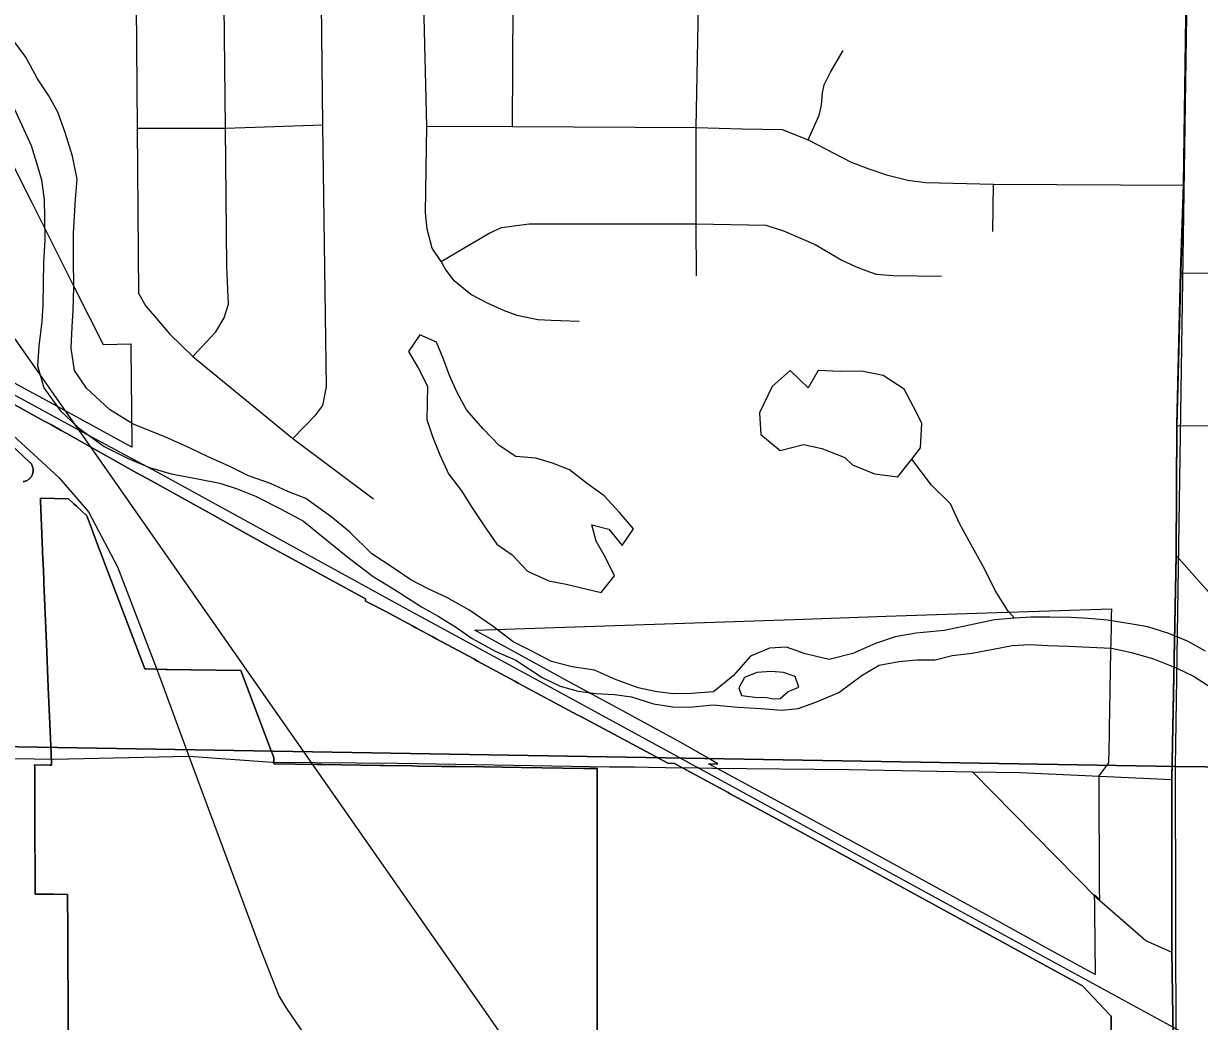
# Model space of a CAD drawing. Extents: x 0 to 34, y 0 to 22.
# Drawn here: x 2.355 to 3.043, y 19.364 to 19.947 of the extents above; entities that cross this region are included whole.
import ezdxf

# ---------------------------------------------------------------- set-up
doc = ezdxf.new("R2010")
doc.units = 0
for name, color, linetype in [('Default', 7, 'Continuous'), ('GM_X_City_Street', 7, 'Continuous'), ('GM_X_Corporation', 7, 'Continuous'), ('GM_X_County_Road', 7, 'Continuous'), ('GM_X_Minor_Lake', 7, 'Continuous'), ('GM_X_Minor_River', 7, 'Continuous'), ('GM_X_Rail_Line', 7, 'Continuous'), ('GM_X_Section', 7, 'Continuous'), ('GM_X_State_Route', 7, 'Continuous'), ('GM_X_Township_Road', 7, 'Continuous')]:
    doc.layers.add(name, color=color, linetype=linetype)

msp = doc.modelspace()

# ---------------------------------------------------------------- linework, layer by layer
at = {"layer": 'Default'}
for points in [[(2.1, 20.51749), (2.1, 19.52883), (3.02863, 19.51298), (3.04368, 20.50725)], [(2.1, 19.52883), (2.1, 18.51562), (3.03099, 18.49904), (3.02863, 19.51298)]]:
    msp.add_lwpolyline(points, close=True, dxfattribs=at)
at = {"layer": 'GM_X_City_Street'}
for p, q in [((2.92182, 19.82572), (2.92221, 19.85341)), ((3.02958, 19.71235), (3.26913, 19.71145)), ((2.98289, 19.43588), (2.91, 19.51002))]:
    msp.add_line(p, q, dxfattribs=at)
for points in [[(2.59951, 19.80823), (2.59411, 19.81607), (2.59132, 19.82706), (2.59027, 19.83664), (2.59114, 19.88719), (2.5894, 19.95901), (2.58958, 20.01408), (2.5887, 20.06917), (2.588, 20.12372), (2.58644, 20.18003), (2.58452, 20.23179), (2.58382, 20.28949), (2.58521, 20.34457), (2.58521, 20.39895), (2.58557, 20.42789), (2.58591, 20.45461), (2.58661, 20.51052), (2.58611, 20.56803), (2.58611, 20.62812), (2.58611, 20.68034), (2.58748, 20.77073), (2.58748, 20.77323), (2.58748, 20.9)], [(2.74868, 19.79988), (2.74847, 19.83027), (2.74846, 19.88649), (2.74986, 19.95787), (2.75026, 20.013), (2.75152, 20.0672), (2.75167, 20.12267), (2.75295, 20.17953), (2.75295, 20.22645), (2.7542, 20.28792), (2.7542, 20.34325), (2.75576, 20.3978), (2.75654, 20.45391), (2.75674, 20.50924), (2.75692, 20.56758), (2.76263, 20.62661), (2.76928, 20.67627), (2.77538, 20.69933), (2.79023, 20.74551), (2.80735, 20.78205), (2.81129, 20.80325), (2.81327, 20.82946), (2.81229, 20.88871), (2.81234, 20.9)], [(2.42276, 19.78933), (2.42199, 19.88619), (2.4214, 19.95809), (2.41574, 20.07544), (2.41603, 20.12594), (2.41732, 20.17993), (2.41732, 20.23609)], [(2.51285, 19.70473), (2.52617, 19.71868), (2.53025, 19.72402), (2.53245, 19.735), (2.53025, 19.88798), (2.52962, 19.95874), (2.52869, 20.07447), (2.52986, 20.12381), (2.53072, 20.17864), (2.53158, 20.23348)], [(2.45427, 19.75275), (2.46781, 19.7671), (2.47267, 19.7752), (2.4751, 19.78331), (2.47429, 19.8052), (2.47339, 19.88619), (2.47266, 19.95799), (2.47094, 20.07378)], [(2.64107, 19.8871), (2.64155, 19.95868), (2.64332, 20.01322)], [(2.81387, 19.87927), (2.8204, 19.89376), (2.82171, 19.89963), (2.82236, 19.9068), (2.82334, 19.91136), (2.82693, 19.91886), (2.83443, 19.93157)], [(2.42199, 19.88619), (2.47339, 19.88619), (2.53025, 19.88798)], [(2.59114, 19.88719), (2.64107, 19.8871), (2.74846, 19.88649), (2.77531, 19.88572), (2.79882, 19.88529), (2.81387, 19.87927), (2.82891, 19.87144), (2.839, 19.86617), (2.84939, 19.86241), (2.85977, 19.8588), (2.87227, 19.85579), (2.88264, 19.85436), (2.92221, 19.85341), (3.03344, 19.85278)], [(2.59951, 19.80823), (2.61754, 19.81892), (2.62796, 19.82494), (2.63478, 19.82815), (2.65082, 19.83015), (2.74847, 19.83027), (2.78916, 19.82935), (2.79959, 19.82614), (2.81803, 19.81812), (2.83367, 19.8089), (2.84168, 19.80529), (2.8477, 19.80289), (2.85371, 19.80088), (2.86374, 19.80008), (2.89181, 19.79968)], [(3.03183, 19.8015), (3.0845, 19.80125), (3.09314, 19.80125), (3.09938, 19.80173), (3.10994, 19.80414), (3.1181, 19.80557), (3.12242, 19.80653), (3.12962, 19.80798), (3.13778, 19.80845), (3.19875, 19.80845), (3.20835, 19.80845), (3.21699, 19.80893), (3.23811, 19.81182), (3.25971, 19.81805), (3.27032, 19.82146)], [(2.68009, 19.77321), (2.66935, 19.77345), (2.66374, 19.7737), (2.65593, 19.77419), (2.64396, 19.77663), (2.6364, 19.77931), (2.62688, 19.7837), (2.61687, 19.78883), (2.6071, 19.79689), (2.60198, 19.80372), (2.59951, 19.80823)], [(2.42276, 19.78933), (2.42678, 19.78205), (2.43192, 19.77631), (2.44097, 19.76574), (2.45427, 19.75275), (2.51285, 19.70473), (2.55997, 19.6694)], [(3.02919, 19.63615), (3.04114, 19.62269), (3.07457, 19.58541), (3.1025, 19.54989), (3.11737, 19.5338), (3.13225, 19.52075), (3.14287, 19.51589), (3.1538, 19.51225), (3.17536, 19.50982), (3.25034, 19.51012)], [(3.02669, 19.40438), (3.01124, 19.41118), (2.98289, 19.43588)]]:
    msp.add_lwpolyline(points, dxfattribs=at)
at = {"layer": 'GM_X_Corporation'}
msp.add_lwpolyline([(2.62093, 19.59177), (2.61913, 19.59275), (2.61936, 19.59276), (2.80582, 19.59904), (2.85945, 19.60085), (2.91839, 19.60284), (2.99115, 19.60529), (2.99108, 19.60119), (2.99099, 19.59643), (2.99093, 19.59299), (2.99082, 19.58742), (2.9908, 19.58612), (2.99069, 19.5804), (2.98985, 19.5351), (2.98978, 19.53111), (2.98948, 19.51512), (2.98661, 19.51138), (2.98375, 19.50763), (2.98377, 19.50414), (2.98389, 19.47884), (2.98394, 19.46917), (2.98408, 19.44053), (2.9841, 19.43623), (2.98411, 19.43535), (2.98117, 19.43806), (2.98123, 19.43286), (2.98128, 19.42838), (2.98168, 19.39154), (2.96669, 19.39975), (2.95312, 19.40717), (2.9263, 19.42184), (2.91993, 19.42533), (2.901, 19.43569), (2.84728, 19.46507), (2.82391, 19.47774), (2.76291, 19.5108), (2.75573, 19.5147), (2.75687, 19.51468), (2.76118, 19.51462), (2.75444, 19.5185), (2.73988, 19.52689), (2.70447, 19.54617), (2.67533, 19.56203), (2.65715, 19.57197)], close=True, dxfattribs=at)
at = {"layer": 'GM_X_County_Road'}
for p, q in [((2.43491, 19.56562), (2.45194, 19.51919)), ((2.72059, 19.51269), (2.73052, 19.51258)), ((2.73052, 19.51258), (2.75039, 19.51236)), ((2.98427, 19.50738), (3.02669, 19.50546))]:
    msp.add_line(p, q, dxfattribs=at)
for points in [[(3.02919, 19.63615), (3.02958, 19.71235), (3.03183, 19.8015), (3.03344, 19.85278), (3.03558, 20.00681), (3.03646, 20.06413), (3.0373, 20.11865), (3.03774, 20.17455), (3.0381, 20.21901), (3.03891, 20.28775), (3.0395, 20.34198), (3.03994, 20.39781), (3.04025, 20.42466), (3.04055, 20.45152), (3.04141, 20.50658)], [(2.3111, 19.74118), (2.34447, 19.71094), (2.37594, 19.68194), (2.39338, 19.66184), (2.41029, 19.62975), (2.4332, 19.57026), (2.43491, 19.56562)], [(3.02936, 19.22884), (3.02669, 19.40438), (3.02669, 19.50546), (3.02919, 19.63615)], [(2.30471, 19.5185), (2.373, 19.51738), (2.45194, 19.51919), (2.50079, 19.51569), (2.50179, 19.51568)], [(2.45194, 19.51919), (2.49388, 19.40635), (2.50468, 19.37914)], [(2.50179, 19.51568), (2.57441, 19.51509), (2.69775, 19.51295), (2.71238, 19.51287), (2.72059, 19.51269)], [(2.75039, 19.51236), (2.75797, 19.51212), (2.83779, 19.51138), (2.91, 19.51002), (2.9376, 19.50949), (2.98427, 19.50738)], [(2.50468, 19.37914), (2.50867, 19.37231), (2.51483, 19.36302), (2.52516, 19.34852), (2.54294, 19.32817), (2.56261, 19.31107), (2.57559, 19.30121), (2.59503, 19.28936), (2.61314, 19.28035), (2.63333, 19.27201), (2.6558, 19.26556), (2.6867, 19.25968), (2.79553, 19.24926), (2.85242, 19.24357), (2.95349, 19.23583), (3.02936, 19.22884)]]:
    msp.add_lwpolyline(points, dxfattribs=at)
at = {"layer": 'GM_X_Minor_Lake'}
for points in [[(2.64307, 19.69414), (2.63332, 19.70076), (2.624, 19.71042), (2.61432, 19.7216), (2.60879, 19.73157), (2.60441, 19.74152), (2.60077, 19.75108), (2.59677, 19.76102), (2.58698, 19.76537), (2.58037, 19.7556), (2.58627, 19.74562), (2.59141, 19.73528), (2.59109, 19.7159), (2.59434, 19.70597), (2.59871, 19.69526), (2.60384, 19.68416), (2.61126, 19.67415), (2.61754, 19.66417), (2.62458, 19.6538), (2.63199, 19.64303), (2.64098, 19.63681)], [(2.87962, 19.69925), (2.88029, 19.71369), (2.87554, 19.72329), (2.87006, 19.73366), (2.85768, 19.74151), (2.8452, 19.74403), (2.83266, 19.74389), (2.81976, 19.74452), (2.81386, 19.73437), (2.80343, 19.74446), (2.79299, 19.73515), (2.78546, 19.71971), (2.78634, 19.70714), (2.79755, 19.69779), (2.81129, 19.70133), (2.82188, 19.69884), (2.83545, 19.69364)], [(2.87449, 19.69273), (2.87962, 19.69925)], [(2.64098, 19.63681), (2.64993, 19.62716), (2.66235, 19.62163), (2.67256, 19.61957), (2.69296, 19.61467), (2.7007, 19.62442), (2.69557, 19.63514), (2.69004, 19.64473), (2.68754, 19.65427), (2.69736, 19.65183), (2.70517, 19.6422), (2.71178, 19.65197), (2.70359, 19.6616), (2.69465, 19.67125), (2.6849, 19.67825), (2.67442, 19.6864), (2.66462, 19.69037), (2.65481, 19.69319), (2.64307, 19.69414)], [(2.83545, 19.69364), (2.83992, 19.68937), (2.85273, 19.68417), (2.86636, 19.68239), (2.87449, 19.69273)], [(2.80628, 19.56566), (2.79949, 19.56807), (2.79228, 19.56859), (2.78391, 19.56799), (2.77664, 19.56509), (2.77348, 19.55907), (2.77491, 19.55447), (2.78286, 19.55356), (2.7897, 19.55343), (2.79348, 19.55259), (2.79766, 19.55289)], [(2.79766, 19.55289), (2.8023, 19.55699), (2.80613, 19.55843), (2.80843, 19.55953), (2.80628, 19.56566)]]:
    msp.add_lwpolyline(points, dxfattribs=at)
at = {"layer": 'GM_X_Minor_River'}
for points in [[(2.9775, 19.59961), (2.96764, 19.60018), (2.95511, 19.60042), (2.94409, 19.60026), (2.93458, 19.59968), (2.92279, 19.59877), (2.90829, 19.59563), (2.89342, 19.59249), (2.87705, 19.59091), (2.86486, 19.58886), (2.85338, 19.5849), (2.83997, 19.57907), (2.82623, 19.57554), (2.81224, 19.57885), (2.80131, 19.58287), (2.79142, 19.5823), (2.78031, 19.57757), (2.7702, 19.56597), (2.75862, 19.55669), (2.74569, 19.5558), (2.73467, 19.55563), (2.72444, 19.55697), (2.71461, 19.55906), (2.70141, 19.56388), (2.68899, 19.56945), (2.67611, 19.57122), (2.66402, 19.5745), (2.65161, 19.58082), (2.64146, 19.58596), (2.62987, 19.59493), (2.61564, 19.60472), (2.60287, 19.61181), (2.59196, 19.61696), (2.5818, 19.6221), (2.57206, 19.62876), (2.55894, 19.63738), (2.54591, 19.65018), (2.53507, 19.65914), (2.52047, 19.66969), (2.50992, 19.6737), (2.49976, 19.67846), (2.48693, 19.68289), (2.47603, 19.68843), (2.46323, 19.694), (2.4527, 19.69915), (2.43764, 19.7059), (2.41956, 19.7131), (2.40568, 19.72174), (2.39226, 19.73417), (2.38525, 19.74457), (2.38323, 19.75754), (2.38386, 19.77008), (2.38444, 19.77958), (2.38471, 19.79326), (2.38466, 19.80962), (2.38459, 19.82483), (2.38575, 19.84459), (2.38675, 19.85636), (2.38398, 19.86972), (2.3797, 19.8835), (2.37538, 19.89537), (2.37025, 19.90498), (2.36362, 19.915), (2.35666, 19.92768), (2.34889, 19.9381)], [(2.34888, 19.89969), (2.35979, 19.8759), (2.36301, 19.86595), (2.36585, 19.856), (2.36751, 19.84418), (2.36768, 19.83391), (2.36779, 19.82059), (2.36715, 19.80767), (2.36665, 19.78296), (2.36607, 19.77309), (2.36426, 19.75867), (2.36365, 19.74727), (2.36719, 19.73427), (2.3768, 19.72115), (2.38761, 19.71106), (2.40258, 19.70012), (2.41649, 19.693), (2.42892, 19.68782), (2.44176, 19.68415), (2.45728, 19.68118), (2.47014, 19.67865), (2.48033, 19.67541), (2.49087, 19.67103), (2.50591, 19.66351), (2.51907, 19.65641), (2.53476, 19.64355), (2.54597, 19.63459), (2.55981, 19.62405), (2.5722, 19.61659), (2.58794, 19.60639), (2.59771, 19.60088), (2.60784, 19.5946), (2.61758, 19.58794), (2.6311, 19.58046), (2.64315, 19.57528), (2.65852, 19.56509), (2.66905, 19.55995), (2.67962, 19.55708), (2.68985, 19.55574), (2.70085, 19.55515), (2.7107, 19.55381), (2.72353, 19.54976), (2.73489, 19.54802), (2.74476, 19.54783), (2.75846, 19.54909), (2.77287, 19.54767), (2.78653, 19.54702), (2.79828, 19.54603), (2.80818, 19.54698), (2.81851, 19.55059), (2.83192, 19.55641), (2.84541, 19.56642), (2.85541, 19.57231), (2.86684, 19.57437), (2.8775, 19.57531), (2.88814, 19.57548), (2.89806, 19.57795), (2.90986, 19.57924), (2.92207, 19.58167), (2.93312, 19.58374), (2.94339, 19.5843), (2.95401, 19.58371), (2.96616, 19.58348), (2.9783, 19.58286), (2.9912, 19.58223), (3.00292, 19.57972), (3.01577, 19.57605), (3.02933, 19.57046), (3.03949, 19.56571), (3.04961, 19.55904)], [(2.93458, 19.59968), (2.93087, 19.60394), (2.92313, 19.61588), (2.91693, 19.62855), (2.90997, 19.64123), (2.90265, 19.65468), (2.89719, 19.66658), (2.88601, 19.67745), (2.87449, 19.69273)], [(3.04624, 19.58041), (3.03572, 19.58631), (3.0248, 19.59071), (3.01235, 19.59475), (3.00213, 19.59647), (2.98887, 19.59863), (2.9775, 19.59961)]]:
    msp.add_lwpolyline(points, dxfattribs=at)
at = {"layer": 'GM_X_Rail_Line'}
for p, q in [((2.1, 20.12019), (2.3869, 19.71055)), ((2.3869, 19.71055), (2.38979, 19.70642))]:
    msp.add_line(p, q, dxfattribs=at)
for points in [[(4.43224, 18.5911), (4.35401, 18.63374), (4.03896, 18.80642), (3.93636, 18.86252), (3.55446, 19.07184), (3.44627, 19.13121), (3.32905, 19.19548), (3.23414, 19.24733), (3.176, 19.27923), (3.12462, 19.30736), (3.02751, 19.36047), (2.90102, 19.42945), (2.74452, 19.51493), (2.65716, 19.56269), (2.57906, 19.60512), (2.43608, 19.68368), (2.39019, 19.70835), (2.24327, 19.78828)], [(2.38979, 19.70642), (2.70747, 19.25227), (2.73877, 19.20427), (2.76499, 19.15627), (2.84522, 18.96957), (3.19576, 18.2158), (3.25099, 18.10144), (3.28001, 18.04099), (3.32836, 17.99747), (3.36946, 17.95879), (3.44441, 17.92253), (3.72704, 17.80395), (4.02347, 17.68367)]]:
    msp.add_lwpolyline(points, dxfattribs=at)
at = {"layer": 'GM_X_Section'}
for points in [[(3.04368, 20.50725), (4.04262, 20.49916), (4.05087, 19.50181), (3.02863, 19.51298)], [(3.02863, 19.51298), (4.05087, 19.50181), (4.05276, 18.48869), (3.03099, 18.49904)]]:
    msp.add_lwpolyline(points, close=True, dxfattribs=at)
at = {"layer": 'GM_X_State_Route'}
for points in [[(2.33228, 19.89829), (2.36002, 19.84303), (2.36584, 19.83145), (2.37542, 19.81234), (2.38168, 19.79987), (2.38525, 19.79277), (2.40185, 19.75971), (2.41805, 19.7601), (2.41808, 19.75774), (2.41848, 19.72101), (2.41852, 19.71753), (2.41865, 19.70487), (2.41871, 19.69968), (2.37956, 19.72103), (2.36416, 19.72941), (2.3586, 19.73244), (2.34003, 19.74254)], [(2.3551, 19.67955), (2.35557, 19.67961), (2.35598, 19.6797), (2.35638, 19.67981), (2.35677, 19.67994), (2.35718, 19.68011), (2.35755, 19.6803), (2.35794, 19.68053), (2.35832, 19.68078), (2.35861, 19.68101), (2.3589, 19.68126), (2.35914, 19.68149), (2.35934, 19.68171), (2.35959, 19.68201), (2.35982, 19.68231), (2.36001, 19.68259), (2.36017, 19.68285), (2.36035, 19.6832), (2.36051, 19.68355), (2.36066, 19.68393), (2.36082, 19.68444), (2.36093, 19.68497), (2.36101, 19.68553), (2.36104, 19.68601), (2.36103, 19.68647), (2.361, 19.68688), (2.36094, 19.6873), (2.36084, 19.68776), (2.36069, 19.68825), (2.36053, 19.68867), (2.36035, 19.68909), (2.36017, 19.68942), (2.35999, 19.68971), (2.35979, 19.69001), (2.35957, 19.6903), (2.35927, 19.69065), (2.35895, 19.69097), (2.28659, 19.75916)], [(2.28659, 19.75916), (2.35895, 19.69097), (2.35927, 19.69065), (2.35957, 19.6903), (2.35979, 19.69001), (2.35999, 19.68971), (2.36017, 19.68942), (2.36035, 19.68909), (2.36053, 19.68867), (2.36069, 19.68825), (2.36084, 19.68776), (2.36094, 19.6873), (2.361, 19.68688), (2.36103, 19.68647), (2.36104, 19.68601), (2.36101, 19.68553), (2.36093, 19.68497), (2.36082, 19.68444), (2.36066, 19.68393), (2.36051, 19.68355), (2.36035, 19.6832), (2.36017, 19.68285), (2.36001, 19.68259), (2.35982, 19.68231), (2.35959, 19.68201), (2.35934, 19.68171), (2.35914, 19.68149), (2.3589, 19.68126), (2.35861, 19.68101), (2.35832, 19.68078), (2.35794, 19.68053), (2.35755, 19.6803), (2.35718, 19.68011), (2.35677, 19.67994), (2.35638, 19.67981), (2.35598, 19.6797), (2.35557, 19.67961), (2.3551, 19.67955)], [(2.32552, 19.73798), (2.36743, 19.71495), (2.37127, 19.71284), (2.37742, 19.70947), (2.38065, 19.7077), (2.38974, 19.70257), (2.42143, 19.68478), (2.42971, 19.68016), (2.46555, 19.66025), (2.48292, 19.65066), (2.49885, 19.6419), (2.52556, 19.62729), (2.55534, 19.61112), (2.55534, 19.61017), (2.55534, 19.60973), (2.55798, 19.60836), (2.56671, 19.60383), (2.56926, 19.60246), (2.58262, 19.59526), (2.58505, 19.59395), (2.59455, 19.58882), (2.5969, 19.58755), (2.61851, 19.5759), (2.62069, 19.57472), (2.64256, 19.5629), (2.64456, 19.56182), (2.67931, 19.54312), (2.68104, 19.5422), (2.72479, 19.51893), (2.73195, 19.51504), (2.73573, 19.51487), (2.7427, 19.5111), (2.76717, 19.49783), (2.76801, 19.49738), (2.80556, 19.47702), (2.80953, 19.47487), (2.8428, 19.45684), (2.97419, 19.38495), (2.97436, 19.38478), (2.9901, 19.36804), (2.99095, 19.36713), (2.991, 19.36707), (2.99121, 19.24447)], [(2.99121, 19.24447), (2.991, 19.36707), (2.9901, 19.36804), (2.97436, 19.38478), (2.97419, 19.38495), (2.8428, 19.45684), (2.80953, 19.47487), (2.80556, 19.47702), (2.76801, 19.49738), (2.76717, 19.49783), (2.7427, 19.5111), (2.73573, 19.51487), (2.73195, 19.51504), (2.72479, 19.51893), (2.68104, 19.5422), (2.67931, 19.54312), (2.64456, 19.56182), (2.64256, 19.5629), (2.62069, 19.57472), (2.61851, 19.5759), (2.5969, 19.58755), (2.59455, 19.58882), (2.58505, 19.59395), (2.58262, 19.59526), (2.56926, 19.60246), (2.56671, 19.60383), (2.55798, 19.60836), (2.55534, 19.60973), (2.55534, 19.61017), (2.55534, 19.61112), (2.52556, 19.62729), (2.49885, 19.6419), (2.48292, 19.65066), (2.46555, 19.66025), (2.42971, 19.68016), (2.42143, 19.68478), (2.38974, 19.70257), (2.38065, 19.7077), (2.37742, 19.70947), (2.37127, 19.71284), (2.36743, 19.71495), (2.32552, 19.73798)], [(2.69065, 19.29284), (2.69063, 19.37613), (2.69063, 19.39104), (2.69062, 19.42062), (2.6906, 19.51184), (2.68379, 19.51194), (2.68272, 19.51196), (2.64648, 19.51248), (2.62416, 19.5128), (2.60819, 19.51303), (2.5996, 19.51315), (2.58537, 19.51336), (2.58254, 19.5134), (2.56644, 19.51363), (2.5636, 19.51367), (2.5412, 19.51399), (2.52963, 19.51416), (2.52705, 19.5142), (2.50164, 19.51456), (2.5017, 19.51819), (2.50109, 19.51981), (2.5002, 19.52216), (2.48243, 19.56914), (2.45332, 19.56961), (2.43927, 19.56984), (2.43844, 19.56985), (2.43233, 19.56995), (2.42704, 19.57007), (2.4262, 19.57009), (2.3981, 19.64443), (2.39425, 19.65459), (2.39239, 19.6595), (2.38632, 19.66522), (2.38486, 19.66659), (2.38175, 19.66952), (2.36522, 19.66983), (2.36528, 19.66824), (2.36611, 19.64881), (2.36673, 19.63412), (2.36682, 19.63198), (2.36722, 19.62235), (2.36731, 19.6202), (2.3688, 19.58495), (2.36989, 19.55931), (2.37133, 19.52522), (2.37151, 19.52086), (2.3718, 19.51387), (2.37079, 19.51388), (2.3619, 19.51396), (2.36192, 19.51207), (2.36202, 19.48316), (2.36203, 19.48176), (2.36206, 19.47118), (2.36207, 19.46985), (2.36212, 19.45414), (2.36212, 19.4528), (2.36217, 19.43956), (2.36217, 19.43848), (2.37285, 19.43839), (2.38111, 19.43833), (2.38112, 19.43715), (2.38124, 19.41838), (2.38125, 19.41751), (2.38129, 19.41175), (2.38129, 19.41089), (2.38137, 19.40032), (2.38153, 19.3765), (2.38176, 19.34205)], [(2.38176, 19.34205), (2.38153, 19.3765), (2.38137, 19.40032), (2.38129, 19.41089), (2.38129, 19.41175), (2.38125, 19.41751), (2.38124, 19.41838), (2.38112, 19.43715), (2.38111, 19.43833), (2.37285, 19.43839), (2.36217, 19.43848), (2.36217, 19.43955), (2.36212, 19.45414), (2.36206, 19.47118), (2.36202, 19.48316), (2.36192, 19.51207), (2.3619, 19.51396), (2.37079, 19.51388), (2.3718, 19.51387), (2.37151, 19.52086), (2.37133, 19.52522), (2.36989, 19.55931), (2.3688, 19.58495), (2.36731, 19.6202), (2.36722, 19.62235), (2.36682, 19.63198), (2.36673, 19.63412), (2.36611, 19.64881), (2.36528, 19.66824), (2.36522, 19.66983), (2.38175, 19.66952), (2.38486, 19.66659), (2.38632, 19.66522), (2.39239, 19.6595), (2.39425, 19.65459), (2.3981, 19.64443), (2.4262, 19.57009), (2.42704, 19.57007), (2.43233, 19.56995), (2.43844, 19.56985), (2.43927, 19.56984), (2.45332, 19.56961), (2.48243, 19.56914), (2.5002, 19.52216), (2.50109, 19.51981), (2.5017, 19.51819), (2.50164, 19.51456), (2.52705, 19.5142), (2.52963, 19.51416), (2.5412, 19.51399), (2.5636, 19.51367), (2.56644, 19.51363), (2.58254, 19.5134), (2.58537, 19.51336), (2.5996, 19.51315), (2.60819, 19.51303), (2.62416, 19.5128), (2.64648, 19.51248), (2.68272, 19.51196), (2.68379, 19.51194), (2.6906, 19.51184), (2.6906, 19.50995), (2.69062, 19.42062), (2.69063, 19.39104), (2.69063, 19.37613), (2.69065, 19.29284)]]:
    msp.add_lwpolyline(points, dxfattribs=at)
msp.add_lwpolyline([(2.73988, 19.52689), (2.70447, 19.54617), (2.67533, 19.56203), (2.65715, 19.57197), (2.62093, 19.59177), (2.61913, 19.59275), (2.61936, 19.59276), (2.80582, 19.59904), (2.85945, 19.60085), (2.91839, 19.60284), (2.99115, 19.60529), (2.99108, 19.60119), (2.99099, 19.59643), (2.99093, 19.59299), (2.99082, 19.58742), (2.9908, 19.58612), (2.99069, 19.5804), (2.98985, 19.5351), (2.98978, 19.53111), (2.98948, 19.51512), (2.98661, 19.51138), (2.98375, 19.50763), (2.98377, 19.50414), (2.98389, 19.47884), (2.98394, 19.46917), (2.98408, 19.44053), (2.9841, 19.43623), (2.98411, 19.43535), (2.98117, 19.43806), (2.98123, 19.43286), (2.98128, 19.42838), (2.98168, 19.39154), (2.96669, 19.39975), (2.95312, 19.40717), (2.9263, 19.42184), (2.91993, 19.42533), (2.901, 19.43569), (2.84728, 19.46507), (2.82391, 19.47774), (2.76291, 19.5108), (2.75573, 19.5147), (2.75687, 19.51468), (2.76118, 19.51462), (2.75444, 19.5185)], close=True, dxfattribs=at)
at = {"layer": 'GM_X_Township_Road'}
for points in [[(7.58449, 20.9), (3.04782, 20.9), (3.04477, 20.82381), (3.04555, 20.80382), (3.04275, 20.63346), (3.04204, 20.57671), (3.04118, 20.50711), (3.04032, 20.45205), (3.04002, 20.42519), (3.03971, 20.39834), (3.03926, 20.34251), (3.03868, 20.28829), (3.03787, 20.21954), (3.03751, 20.17509), (3.03707, 20.11919), (3.03623, 20.06466), (3.03534, 20.00735), (3.03321, 19.85331), (3.0316, 19.80203), (3.02935, 19.71288), (3.02896, 19.63669), (3.02646, 19.50599), (3.02646, 19.40492), (3.02912, 19.22937)], [(3.02912, 19.22937), (3.02646, 19.40492), (3.02646, 19.50599), (3.02896, 19.63669), (3.02935, 19.71288), (3.0316, 19.80203), (3.03321, 19.85331), (3.03534, 20.00735), (3.03623, 20.06466), (3.03707, 20.11919), (3.03751, 20.17509), (3.03787, 20.21954), (3.03868, 20.28829), (3.03926, 20.34251), (3.03971, 20.39834), (3.04002, 20.42519), (3.04032, 20.45205), (3.04118, 20.50711), (3.04204, 20.57671), (3.04275, 20.63346)]]:
    msp.add_lwpolyline(points, dxfattribs=at)

doc.saveas('drawing.dxf')
